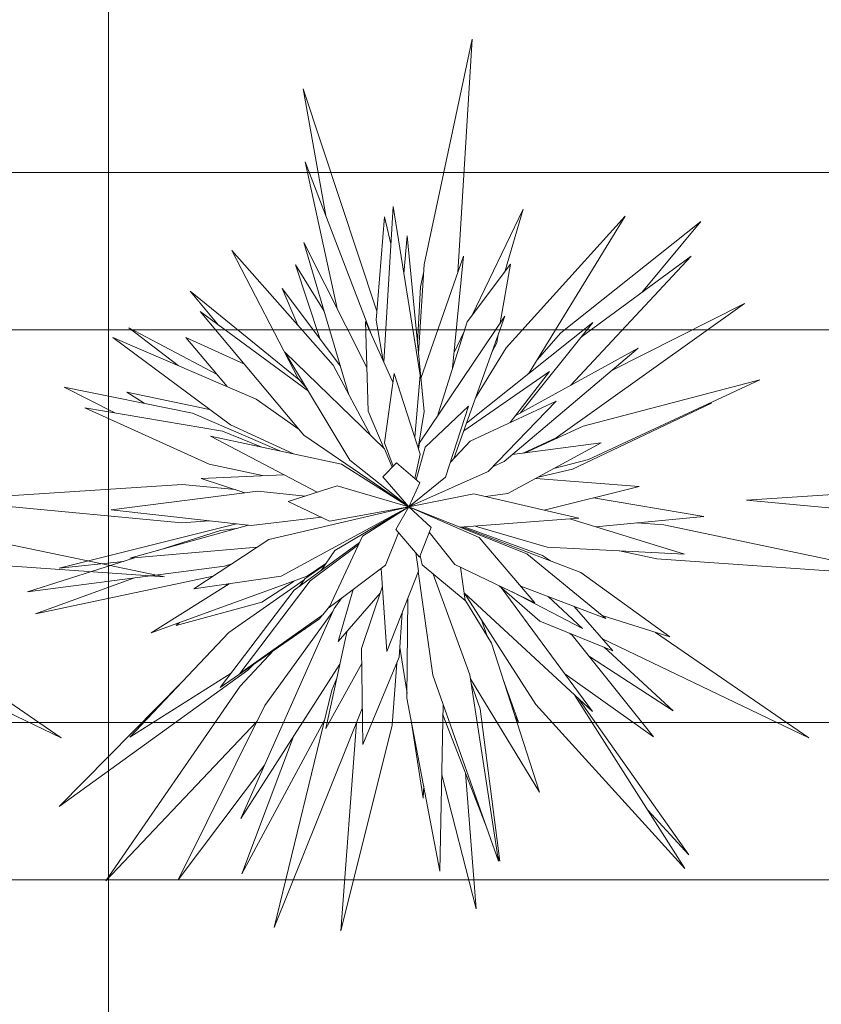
# Model space of a CAD drawing. Header units: millimetres. Extents: x -14761 to 157739, y -22400 to 107990.
# Tile 264 of 296: x 108393 to 108904, y 52234 to 52860. Entities that reach past the tile are written whole.
import ezdxf

# ---------------------------------------------------------------- set-up
doc = ezdxf.new("R2010")
doc.units = ezdxf.units.MM
doc.header["$MEASUREMENT"] = 0
doc.layers.add('Интерьер - Мебель', color=7, linetype='Continuous')
doc.layers.add('Элемент Модели - Оси', color=7, linetype='Continuous')

msp = doc.modelspace()

# ---------------------------------------------------------------- linework, layer by layer
at = {"layer": 'Интерьер - Мебель', "color": 7, "linetype": 'Continuous', "lineweight": 15}
for p, q in [((108650.82, 52704.35), (108681.38, 52847.75)), ((108650.82, 52704.35), (108681.38, 52847.75)), ((108681.38, 52847.75), (108672.24, 52699.17)), ((108681.38, 52847.75), (108672.24, 52699.17)), ((108588.17, 52735.53), (108573.88, 52816.23)), ((108573.88, 52816.23), (108620.68, 52674.57)), ((108588.17, 52735.53), (108573.88, 52816.23)), ((108573.88, 52816.23), (108620.68, 52674.57)), ((108595.48, 52676.32), (108575.08, 52769.6)), ((108575.08, 52769.6), (108617.32, 52659.64)), ((108595.48, 52676.32), (108575.08, 52769.6)), ((108575.08, 52769.6), (108617.32, 52659.64)), ((109407.72, 52762.84), (107907.72, 52762.84)), ((108625.15, 52642.14), (108631.03, 52741.24)), ((108625.15, 52642.14), (108631.03, 52741.24)), ((108631.03, 52741.24), (108648.21, 52633.83)), ((108631.03, 52741.24), (108648.21, 52633.83)), ((108681.32, 52672.19), (108713.76, 52739.56)), ((108681.32, 52672.19), (108713.76, 52739.56)), ((108713.76, 52739.56), (108702.06, 52699.72)), ((108713.76, 52739.56), (108702.06, 52699.72)), ((108620.22, 52668.98), (108625.55, 52734.67)), ((108620.22, 52668.98), (108625.55, 52734.67)), ((108625.55, 52734.67), (108629.62, 52717.53)), ((108625.55, 52734.67), (108629.62, 52717.53)), ((108703.05, 52651.34), (108778.67, 52735.22)), ((108703.05, 52651.34), (108778.67, 52735.22)), ((108778.67, 52735.22), (108717.61, 52635.35)), ((108778.67, 52735.22), (108717.61, 52635.35)), ((108737.8, 52660.96), (108827.01, 52731.73)), ((108737.8, 52660.96), (108827.01, 52731.73)), ((108827.01, 52731.73), (108789.34, 52686.6)), ((108827.01, 52731.73), (108789.34, 52686.6)), ((108637.83, 52698.71), (108639.98, 52722.68)), ((108637.83, 52698.71), (108639.98, 52722.68)), ((108639.98, 52722.68), (108650.85, 52610.75)), ((108639.98, 52722.68), (108650.85, 52610.75)), ((108570.63, 52631.73), (108528.41, 52713.27)), ((108528.41, 52713.27), (108592.85, 52640.38)), ((108570.63, 52631.73), (108528.41, 52713.27)), ((108528.41, 52713.27), (108592.85, 52640.38)), ((108602.96, 52621.48), (108574.26, 52718.43)), ((108574.26, 52718.43), (108614.39, 52638.76)), ((108602.96, 52621.48), (108574.26, 52718.43)), ((108574.26, 52718.43), (108614.39, 52638.76)), ((108648.8, 52631.85), (108675.9, 52709.67)), ((108648.8, 52631.85), (108675.9, 52709.67)), ((108675.9, 52709.67), (108668.86, 52638.57)), ((108675.9, 52709.67), (108668.86, 52638.57)), ((108820.85, 52709.65), (108743.98, 52627.45)), ((108820.85, 52709.65), (108743.98, 52627.45)), ((108750.85, 52658.43), (108820.85, 52709.65)), ((108750.85, 52658.43), (108820.85, 52709.65)), ((108584.39, 52657.19), (108568.87, 52704.13)), ((108568.87, 52704.13), (108587.19, 52674.75)), ((108584.39, 52657.19), (108568.87, 52704.13)), ((108568.87, 52704.13), (108587.19, 52674.75)), ((108647.24, 52647.9), (108650.82, 52704.35)), ((108647.24, 52647.9), (108650.82, 52704.35)), ((108648.46, 52690.11), (108650.54, 52699.97)), ((108648.46, 52690.11), (108650.54, 52699.97)), ((108678.1, 52667.92), (108705.78, 52704.66)), ((108678.1, 52667.92), (108705.78, 52704.66)), ((108705.78, 52704.66), (108699.24, 52667.16)), ((108705.78, 52704.66), (108699.24, 52667.16)), ((108519.87, 52665.83), (108501.87, 52687.38)), ((108501.87, 52687.38), (108571.14, 52631.15)), ((108519.87, 52665.83), (108501.87, 52687.38)), ((108501.87, 52687.38), (108571.14, 52631.15)), ((108570.39, 52665.79), (108560.48, 52689.05)), ((108560.48, 52689.05), (108597.59, 52639.61)), ((108570.39, 52665.79), (108560.48, 52689.05)), ((108560.48, 52689.05), (108597.59, 52639.61)), ((108646.58, 52654.71), (108648.46, 52690.11)), ((108646.58, 52654.71), (108648.46, 52690.11)), ((108854.8, 52679.6), (108734.81, 52594.1)), ((108854.8, 52679.6), (108734.81, 52594.1)), ((108769.94, 52636.7), (108854.8, 52679.6)), ((108769.94, 52636.7), (108854.8, 52679.6)), ((108574.28, 52595.84), (108508.25, 52674.37)), ((108508.25, 52674.37), (108577.12, 52623.79)), ((108574.28, 52595.84), (108508.25, 52674.37)), ((108508.25, 52674.37), (108577.12, 52623.79)), ((108624.78, 52642.97), (108620.22, 52668.98)), ((108624.78, 52642.97), (108620.22, 52668.98)), ((108647.95, 52590.77), (108702.14, 52671.49)), ((108647.95, 52590.77), (108702.14, 52671.49)), ((108702.14, 52671.49), (108669.76, 52580.98)), ((108702.14, 52671.49), (108669.76, 52580.98)), ((109307.72, 52662.84), (108007.72, 52662.84)), ((108494.18, 52640.14), (108462.89, 52664.04)), ((108462.89, 52664.04), (108519.06, 52634.27)), ((108494.18, 52640.14), (108462.89, 52664.04)), ((108462.89, 52664.04), (108519.06, 52634.27)), ((108615.16, 52611.09), (108613.58, 52668.01)), ((108613.58, 52668.01), (108630.85, 52629.41)), ((108615.16, 52611.09), (108613.58, 52668.01)), ((108613.58, 52668.01), (108630.85, 52629.41)), ((108659, 52607.23), (108678.1, 52667.92)), ((108659, 52607.23), (108678.1, 52667.92)), ((108677.78, 52603.38), (108758.09, 52667.52)), ((108677.78, 52603.38), (108758.09, 52667.52)), ((108758.09, 52667.52), (108712.18, 52609.93)), ((108758.09, 52667.52), (108712.18, 52609.93)), ((108527.6, 52602.25), (108452.75, 52657.99)), ((108452.75, 52657.99), (108543.85, 52618.74)), ((108527.6, 52602.25), (108452.75, 52657.99)), ((108452.75, 52657.99), (108543.85, 52618.74)), ((108525.47, 52626.66), (108499.13, 52657.96)), ((108499.13, 52657.96), (108536.42, 52640.86)), ((108525.47, 52626.66), (108499.13, 52657.96)), ((108499.13, 52657.96), (108536.42, 52640.86)), ((108669.83, 52648.34), (108675.91, 52660.96)), ((108669.83, 52648.34), (108675.91, 52660.96)), ((108697.95, 52659.78), (108697.03, 52654.48)), ((108697.95, 52659.78), (108697.03, 52654.48)), ((108722.69, 52643.67), (108737.8, 52660.96)), ((108722.69, 52643.67), (108737.8, 52660.96)), ((108683.56, 52619.54), (108703.05, 52651.34)), ((108683.56, 52619.54), (108703.05, 52651.34)), ((108697.03, 52654.48), (108694.12, 52649.06)), ((108697.03, 52654.48), (108694.12, 52649.06)), ((108787.08, 52651.2), (108701.77, 52579.04)), ((108787.08, 52651.2), (108701.77, 52579.04)), ((108708.74, 52608.03), (108787.08, 52651.2)), ((108708.74, 52608.03), (108787.08, 52651.2)), ((108603.49, 52579.74), (108562.24, 52648.64)), ((108562.24, 52648.64), (108625.49, 52587)), ((108603.49, 52579.74), (108562.24, 52648.64)), ((108562.24, 52648.64), (108625.49, 52587)), ((108592.85, 52640.38), (108616.91, 52595.36)), ((108592.85, 52640.38), (108616.91, 52595.36)), ((108576.27, 52625.21), (108570.63, 52631.73)), ((108576.27, 52625.21), (108570.63, 52631.73)), ((108625.51, 52590.97), (108631.62, 52634.97)), ((108625.51, 52590.97), (108631.62, 52634.97)), ((108631.62, 52634.97), (108648.32, 52583.75)), ((108631.62, 52634.97), (108648.32, 52583.75)), ((108648.21, 52633.83), (108644.84, 52594.45)), ((108648.21, 52633.83), (108644.84, 52594.45)), ((108676.02, 52598.47), (108730.53, 52636.18)), ((108676.02, 52598.47), (108730.53, 52636.18)), ((108730.53, 52636.18), (108705.49, 52603.84)), ((108730.53, 52636.18), (108705.49, 52603.84)), ((108717.61, 52635.35), (108717.1, 52634.78)), ((108717.61, 52635.35), (108717.1, 52634.78)), ((108751.96, 52601.56), (108864.41, 52630.98)), ((108751.96, 52601.56), (108864.41, 52630.98)), ((108864.41, 52630.98), (108755.33, 52580.28)), ((108864.41, 52630.98), (108755.33, 52580.28)), ((108453.89, 52610), (108421.77, 52626.34)), ((108421.77, 52626.34), (108503.35, 52609.78)), ((108453.89, 52610), (108421.77, 52626.34)), ((108421.77, 52626.34), (108503.35, 52609.78)), ((108472.64, 52616.02), (108461.62, 52623.08)), ((108461.62, 52623.08), (108514.29, 52612.16)), ((108472.64, 52616.02), (108461.62, 52623.08)), ((108461.62, 52623.08), (108514.29, 52612.16)), ((108543.85, 52618.74), (108571.32, 52599.36)), ((108543.85, 52618.74), (108571.32, 52599.36)), ((108513.92, 52577.2), (108434.89, 52613.23)), ((108434.89, 52613.23), (108522.38, 52598.35)), ((108513.92, 52577.2), (108434.89, 52613.23)), ((108434.89, 52613.23), (108522.38, 52598.35)), ((108651.41, 52588.12), (108679.13, 52614.19)), ((108651.41, 52588.12), (108679.13, 52614.19)), ((108679.13, 52614.19), (108664.38, 52568.92)), ((108679.13, 52614.19), (108664.38, 52568.92)), ((108680.04, 52592), (108734.79, 52617.47)), ((108680.04, 52592), (108734.79, 52617.47)), ((108734.79, 52617.47), (108691.6, 52572.65)), ((108734.79, 52617.47), (108691.6, 52572.65)), ((108833.64, 52616.04), (108745.2, 52574.03)), ((108833.64, 52616.04), (108745.2, 52574.03)), ((108831.07, 52615.48), (108833.64, 52616.04)), ((108831.07, 52615.48), (108833.64, 52616.04)), ((108503.35, 52609.78), (108558.91, 52585.74)), ((108503.35, 52609.78), (108558.91, 52585.74)), ((108625.34, 52587.15), (108615.16, 52611.09)), ((108625.34, 52587.15), (108615.16, 52611.09)), ((108650.85, 52610.75), (108647.09, 52587.53)), ((108650.85, 52610.75), (108647.09, 52587.53)), ((108567.63, 52583.88), (108527.6, 52602.25)), ((108567.63, 52583.88), (108527.6, 52602.25)), ((108715.02, 52584.46), (108751.96, 52601.56)), ((108715.02, 52584.46), (108751.96, 52601.56)), ((108582.61, 52559.39), (108514.87, 52595.12)), ((108514.87, 52595.12), (108598.16, 52577.38)), ((108582.61, 52559.39), (108514.87, 52595.12)), ((108514.87, 52595.12), (108598.16, 52577.38)), ((108522.38, 52598.35), (108547.42, 52588.19)), ((108522.38, 52598.35), (108547.42, 52588.19)), ((108641.05, 52550.2), (108574.28, 52595.84)), ((108641.05, 52550.2), (108574.28, 52595.84)), ((108734.81, 52594.1), (108713.9, 52584.31)), ((108734.81, 52594.1), (108713.9, 52584.31)), ((108625.49, 52587), (108630.42, 52575.34)), ((108625.49, 52587), (108630.42, 52575.34)), ((108631.17, 52576.12), (108625.51, 52590.97)), ((108631.17, 52576.12), (108625.51, 52590.97)), ((108645.74, 52567.36), (108651.41, 52588.12)), ((108645.74, 52567.36), (108651.41, 52588.12)), ((108647.29, 52586.91), (108647.95, 52590.77)), ((108647.29, 52586.91), (108647.95, 52590.77)), ((108667.53, 52578.59), (108680.04, 52592)), ((108667.53, 52578.59), (108680.04, 52592)), ((108763.39, 52590.9), (108704.14, 52558.52)), ((108763.39, 52590.9), (108704.14, 52558.52)), ((108706.9, 52583.38), (108763.39, 52590.9)), ((108706.9, 52583.38), (108763.39, 52590.9)), ((108648.32, 52583.75), (108644.92, 52568.06)), ((108648.32, 52583.75), (108644.92, 52568.06)), ((108547.92, 52569.98), (108513.92, 52577.2)), ((108547.92, 52569.98), (108513.92, 52577.2)), ((108598.16, 52577.38), (108641.05, 52550.2)), ((108598.16, 52577.38), (108641.05, 52550.2)), ((108641.05, 52550.2), (108603.49, 52579.74)), ((108641.05, 52550.2), (108603.49, 52579.74)), ((108624.41, 52569.13), (108633.13, 52578.15)), ((108624.41, 52569.13), (108633.13, 52578.15)), ((108633.13, 52578.15), (108648, 52565.43)), ((108633.13, 52578.15), (108648, 52565.43)), ((108701.77, 52579.04), (108694.36, 52575.52)), ((108701.77, 52579.04), (108694.36, 52575.52)), ((108755.33, 52580.28), (108733.39, 52574.5)), ((108755.33, 52580.28), (108733.39, 52574.5)), ((108508.93, 52568.19), (108561.37, 52570.6)), ((108508.93, 52568.19), (108561.37, 52570.6)), ((108536.59, 52559.08), (108508.93, 52568.19)), ((108536.59, 52559.08), (108508.93, 52568.19)), ((108641.05, 52550.2), (108624.41, 52569.13)), ((108641.05, 52550.2), (108624.41, 52569.13)), ((108691.6, 52572.65), (108641.05, 52550.2)), ((108691.6, 52572.65), (108641.05, 52550.2)), ((108664.38, 52568.92), (108641.05, 52550.2)), ((108664.38, 52568.92), (108641.05, 52550.2)), ((108721.8, 52568.17), (108787.6, 52563.08)), ((108721.8, 52568.17), (108787.6, 52563.08)), ((108745.2, 52574.03), (108723.39, 52569.04)), ((108745.2, 52574.03), (108723.39, 52569.04)), ((108342.91, 52554.36), (108496.87, 52564.38)), ((108342.91, 52554.36), (108496.87, 52564.38)), ((108496.87, 52564.38), (108530.56, 52561.07)), ((108496.87, 52564.38), (108530.56, 52561.07)), ((108564.35, 52553.55), (108595.44, 52563.49)), ((108564.35, 52553.55), (108595.44, 52563.49)), ((108595.44, 52563.49), (108641.05, 52550.2)), ((108595.44, 52563.49), (108641.05, 52550.2)), ((108648, 52565.43), (108641.05, 52550.2)), ((108648, 52565.43), (108641.05, 52550.2)), ((108787.6, 52563.08), (108727.26, 52547.95)), ((108787.6, 52563.08), (108727.26, 52547.95)), ((108855.95, 52554.36), (109009.92, 52564.38)), ((108855.95, 52554.36), (109009.92, 52564.38)), ((108451.59, 52548.3), (108544.87, 52560.13)), ((108451.59, 52548.3), (108544.87, 52560.13)), ((108544.87, 52560.13), (108575.14, 52557)), ((108544.87, 52560.13), (108575.14, 52557)), ((108641.05, 52550.2), (108682.36, 52558.41)), ((108641.05, 52550.2), (108682.36, 52558.41)), ((108682.36, 52558.41), (108749.19, 52542.85)), ((108682.36, 52558.41), (108749.19, 52542.85)), ((108704.14, 52558.52), (108689.94, 52556.64)), ((108704.14, 52558.52), (108689.94, 52556.64)), ((108758.55, 52555.8), (108828.74, 52544.06)), ((108758.55, 52555.8), (108828.74, 52544.06)), ((108496.48, 52540.05), (108342.91, 52554.36)), ((108496.48, 52540.05), (108342.91, 52554.36)), ((108552.02, 52529.4), (108641.05, 52550.2)), ((108552.02, 52529.4), (108641.05, 52550.2)), ((108641.05, 52550.2), (108559.73, 52505.92)), ((108641.05, 52550.2), (108559.73, 52505.92)), ((108590.64, 52541.1), (108564.35, 52553.55)), ((108590.64, 52541.1), (108564.35, 52553.55)), ((108641.05, 52550.2), (108590.64, 52541.1)), ((108641.05, 52550.2), (108590.64, 52541.1)), ((108593.92, 52522.43), (108641.05, 52550.2)), ((108593.92, 52522.43), (108641.05, 52550.2)), ((108611.61, 52531.44), (108641.05, 52550.2)), ((108611.61, 52531.44), (108641.05, 52550.2)), ((108632.71, 52535.62), (108641.05, 52550.2)), ((108632.71, 52535.62), (108641.05, 52550.2)), ((108641.05, 52550.2), (108716.14, 52520.2)), ((108641.05, 52550.2), (108685.78, 52530.65)), ((108641.05, 52550.2), (108655.19, 52537.07)), ((108641.05, 52550.2), (108716.14, 52520.2)), ((108641.05, 52550.2), (108685.78, 52530.65)), ((108641.05, 52550.2), (108655.19, 52537.07)), ((109009.53, 52540.05), (108855.95, 52554.36)), ((109009.53, 52540.05), (108855.95, 52554.36)), ((108540.66, 52538.3), (108451.59, 52548.3)), ((108540.66, 52538.3), (108451.59, 52548.3)), ((108585.37, 52543.6), (108540.66, 52538.3)), ((108585.37, 52543.6), (108540.66, 52538.3)), ((108828.74, 52544.06), (108760.02, 52537.34)), ((108828.74, 52544.06), (108760.02, 52537.34)), ((108327.3, 52538.68), (108485.5, 52505.55)), ((108327.3, 52538.68), (108485.5, 52505.55)), ((108418.59, 52511.2), (108531.47, 52539.33)), ((108418.59, 52511.2), (108531.47, 52539.33)), ((108463.44, 52517.36), (108538.95, 52538.49)), ((108463.44, 52517.36), (108538.95, 52538.49)), ((108514.08, 52541.28), (108496.48, 52540.05)), ((108514.08, 52541.28), (108496.48, 52540.05)), ((108655.19, 52537.07), (108647.79, 52518.01)), ((108655.19, 52537.07), (108647.79, 52518.01)), ((108749.19, 52542.85), (108673.71, 52537.15)), ((108749.19, 52542.85), (108673.71, 52537.15)), ((108674.92, 52537.24), (108750.48, 52508.34)), ((108674.92, 52537.24), (108750.48, 52508.34)), ((108676.35, 52537.35), (108726.18, 52519.2)), ((108676.35, 52537.35), (108726.18, 52519.2)), ((108729.16, 52524.53), (108683.34, 52537.87)), ((108729.16, 52524.53), (108683.34, 52537.87)), ((108743.53, 52542.42), (108816.54, 52519.94)), ((108743.53, 52542.42), (108816.54, 52519.94)), ((108786.14, 52539.9), (108803.32, 52538.68)), ((108786.14, 52539.9), (108803.32, 52538.68)), ((108803.32, 52538.68), (108961.52, 52505.55)), ((108803.32, 52538.68), (108961.52, 52505.55)), ((108481.31, 52522.37), (108521.16, 52535.04)), ((108481.31, 52522.37), (108521.16, 52535.04)), ((108521.16, 52535.04), (108531.12, 52536.3)), ((108521.16, 52535.04), (108531.12, 52536.3)), ((108590.27, 52486.04), (108611.61, 52531.44)), ((108590.27, 52486.04), (108611.61, 52531.44)), ((108634.42, 52533.62), (108626.15, 52512.93)), ((108634.42, 52533.62), (108626.15, 52512.93)), ((108647.79, 52518.01), (108632.71, 52535.62)), ((108647.79, 52518.01), (108632.71, 52535.62)), ((108670.25, 52513.45), (108653.97, 52533.93)), ((108670.25, 52513.45), (108653.97, 52533.93)), ((108685.78, 52530.65), (108721.3, 52489.09)), ((108685.78, 52530.65), (108721.3, 52489.09)), ((108544.55, 52524.48), (108463.44, 52517.36)), ((108544.55, 52524.48), (108463.44, 52517.36)), ((108504.18, 52497.9), (108552.02, 52529.4)), ((108504.18, 52497.9), (108552.02, 52529.4)), ((108568.07, 52497.08), (108609.7, 52527.38)), ((108568.07, 52497.08), (108609.7, 52527.38)), ((108578.33, 52503.06), (108609.16, 52526.23)), ((108578.33, 52503.06), (108609.16, 52526.23)), ((108816.54, 52519.94), (108729.16, 52524.53)), ((108816.54, 52519.94), (108729.16, 52524.53)), ((108585.17, 52509.53), (108593.92, 52522.43)), ((108585.17, 52509.53), (108593.92, 52522.43)), ((108645.41, 52520.79), (108647.13, 52509.26)), ((108645.41, 52520.79), (108647.13, 52509.26)), ((108649.59, 52513.23), (108648.22, 52519.12)), ((108649.59, 52513.23), (108648.22, 52519.12)), ((108716.14, 52520.2), (108766.4, 52479.02)), ((108716.14, 52520.2), (108766.4, 52479.02)), ((108726.18, 52519.2), (108731.19, 52515.72)), ((108726.18, 52519.2), (108731.19, 52515.72)), ((108798.8, 52517.14), (108775.04, 52522.12)), ((108798.8, 52517.14), (108775.04, 52522.12)), ((108485.5, 52505.55), (108322.78, 52517.14)), ((108485.5, 52505.55), (108322.78, 52517.14)), ((108398.38, 52495.99), (108466.41, 52517.63)), ((108398.38, 52495.99), (108466.41, 52517.63)), ((108523.77, 52512.37), (108398.38, 52495.99)), ((108523.77, 52512.37), (108398.38, 52495.99)), ((108459.39, 52515.39), (108418.59, 52511.2)), ((108459.39, 52515.39), (108418.59, 52511.2)), ((108528.45, 52513.88), (108523.77, 52512.37)), ((108528.45, 52513.88), (108523.77, 52512.37)), ((108574.94, 52504.35), (108587.62, 52513.15)), ((108574.94, 52504.35), (108587.62, 52513.15)), ((108588.24, 52514.05), (108576.43, 52505.97)), ((108588.24, 52514.05), (108576.43, 52505.97)), ((108626.15, 52512.93), (108590.27, 52486.04)), ((108626.15, 52512.93), (108590.27, 52486.04)), ((108676.89, 52490.5), (108649.59, 52513.23)), ((108676.89, 52490.5), (108649.59, 52513.23)), ((108721.3, 52489.09), (108670.25, 52513.45)), ((108721.3, 52489.09), (108670.25, 52513.45)), ((108961.52, 52505.55), (108798.8, 52517.14)), ((108961.52, 52505.55), (108798.8, 52517.14)), ((108516.5, 52506.02), (108403.38, 52482.07)), ((108516.5, 52506.02), (108403.38, 52482.07)), ((108576.43, 52505.97), (108476.96, 52469.85)), ((108576.43, 52505.97), (108476.96, 52469.85)), ((108559.73, 52505.92), (108504.18, 52497.9)), ((108559.73, 52505.92), (108504.18, 52497.9)), ((108627.05, 52458.02), (108623.51, 52510.96)), ((108627.05, 52458.02), (108623.51, 52510.96)), ((108647.13, 52509.26), (108627.05, 52458.02)), ((108647.13, 52509.26), (108627.05, 52458.02)), ((108656.43, 52443.06), (108646.98, 52508.89)), ((108656.43, 52443.06), (108646.98, 52508.89)), ((108656.62, 52507.37), (108679.92, 52443.31)), ((108656.62, 52507.37), (108679.92, 52443.31)), ((108673.89, 52511.71), (108676.89, 52490.5)), ((108673.89, 52511.71), (108676.89, 52490.5)), ((108750.48, 52508.34), (108807.1, 52467.38)), ((108750.48, 52508.34), (108807.1, 52467.38)), ((108403.38, 52482.07), (108465.79, 52504.8)), ((108403.38, 52482.07), (108465.79, 52504.8)), ((108476.96, 52469.85), (108526.76, 52501.16)), ((108476.96, 52469.85), (108526.76, 52501.16)), ((108523.11, 52498.87), (108525.8, 52501.02)), ((108523.11, 52498.87), (108525.8, 52501.02)), ((108526.41, 52470.09), (108574.41, 52503.63)), ((108526.41, 52470.09), (108574.41, 52503.63)), ((108533.5, 52444), (108578.33, 52503.06)), ((108533.5, 52444), (108578.33, 52503.06)), ((108568.02, 52502.92), (108547.4, 52489.56)), ((108568.02, 52502.92), (108547.4, 52489.56)), ((108571.38, 52499.49), (108574.94, 52504.35)), ((108571.38, 52499.49), (108574.94, 52504.35)), ((108611.02, 52459.88), (108624.26, 52499.71)), ((108611.02, 52459.88), (108624.26, 52499.71)), ((108724.33, 52477.41), (108698.55, 52499.94)), ((108724.33, 52477.41), (108698.55, 52499.94)), ((108766.4, 52479.02), (108712.25, 52499.67)), ((108766.4, 52479.02), (108712.25, 52499.67)), ((108521.02, 52435.2), (108568.07, 52497.08)), ((108521.02, 52435.2), (108568.07, 52497.08)), ((108596.01, 52464.35), (108605.68, 52497.59)), ((108596.01, 52464.35), (108605.68, 52497.59)), ((108622.77, 52495.21), (108596.01, 52464.35)), ((108622.77, 52495.21), (108596.01, 52464.35)), ((108757.85, 52419.89), (108676.19, 52495.45)), ((108757.85, 52419.89), (108676.19, 52495.45)), ((108721.98, 52424.36), (108676.36, 52495.3)), ((108721.98, 52424.36), (108676.36, 52495.3)), ((108699.83, 52498.82), (108757.85, 52419.89)), ((108699.83, 52498.82), (108757.85, 52419.89)), ((108751.52, 52472.71), (108706.92, 52495.94)), ((108751.52, 52472.71), (108706.92, 52495.94)), ((108729.77, 52492.99), (108751.52, 52472.71)), ((108729.77, 52492.99), (108751.52, 52472.71)), ((108547.4, 52489.56), (108492.9, 52474.68)), ((108547.4, 52489.56), (108492.9, 52474.68)), ((108590.58, 52486.7), (108586.41, 52481.46)), ((108590.58, 52486.7), (108586.41, 52481.46)), ((108593.55, 52485.52), (108598.41, 52492.14)), ((108593.55, 52485.52), (108598.41, 52492.14)), ((108639.86, 52428.32), (108640.48, 52492.31)), ((108639.86, 52428.32), (108640.48, 52492.31)), ((108676.8, 52491.13), (108693.59, 52463.4)), ((108676.8, 52491.13), (108693.59, 52463.4)), ((108746.3, 52486.69), (108770.89, 52458.47)), ((108746.3, 52486.69), (108770.89, 52458.47)), ((108586.41, 52481.46), (108533.5, 52444)), ((108586.41, 52481.46), (108533.5, 52444)), ((108534.15, 52351.72), (108593.55, 52485.52)), ((108534.15, 52351.72), (108593.55, 52485.52)), ((108549.3, 52423.69), (108592.62, 52483.42)), ((108549.3, 52423.69), (108592.62, 52483.42)), ((108585.93, 52481.12), (108584.13, 52478.86)), ((108585.93, 52481.12), (108584.13, 52478.86)), ((108636.78, 52482.87), (108634.99, 52454.5)), ((108636.78, 52482.87), (108634.99, 52454.5)), ((108749.09, 52485.62), (108746.52, 52486.43)), ((108749.09, 52485.62), (108746.52, 52486.43)), ((108807.1, 52467.38), (108764.1, 52480.9)), ((108807.1, 52467.38), (108764.1, 52480.9)), ((108492.9, 52474.68), (108495.08, 52476.43)), ((108492.9, 52474.68), (108495.08, 52476.43)), ((108584.13, 52478.86), (108521.02, 52435.2)), ((108584.13, 52478.86), (108521.02, 52435.2)), ((108687.09, 52478.61), (108691.16, 52467.41)), ((108687.09, 52478.61), (108691.16, 52467.41)), ((108770.89, 52458.47), (108724.33, 52477.41)), ((108770.89, 52458.47), (108724.33, 52477.41)), ((108321.95, 52470.25), (108419.72, 52403.22)), ((108321.95, 52470.25), (108419.72, 52403.22)), ((108463.57, 52403.61), (108526.41, 52470.09)), ((108463.57, 52403.61), (108526.41, 52470.09)), ((108588.26, 52409.11), (108601.9, 52471.14)), ((108588.26, 52409.11), (108601.9, 52471.14)), ((108743.62, 52469.56), (108745.02, 52468.46)), ((108743.62, 52469.56), (108745.02, 52468.46)), ((108745.02, 52468.46), (108796.73, 52403.85)), ((108745.02, 52468.46), (108796.73, 52403.85)), ((108797.97, 52470.25), (108895.74, 52403.22)), ((108797.97, 52470.25), (108895.74, 52403.22)), ((108419.72, 52403.22), (108288.22, 52466.1)), ((108419.72, 52403.22), (108288.22, 52466.1)), ((108693.59, 52463.4), (108724.13, 52368.53)), ((108693.59, 52463.4), (108724.13, 52368.53)), ((108895.74, 52403.22), (108764.24, 52466.1)), ((108895.74, 52403.22), (108764.24, 52466.1)), ((108533.68, 52436.06), (108554.96, 52458.68)), ((108533.68, 52436.06), (108554.96, 52458.68)), ((108611.71, 52398.94), (108611.02, 52459.88)), ((108611.71, 52398.94), (108611.02, 52459.88)), ((108639.89, 52431.34), (108635.38, 52460.76)), ((108639.89, 52431.34), (108635.38, 52460.76)), ((108765.34, 52460.72), (108809.29, 52420.37)), ((108765.34, 52460.72), (108809.29, 52420.37)), ((108597.23, 52449.9), (108534.15, 52351.72)), ((108597.23, 52449.9), (108534.15, 52351.72)), ((108542.09, 52449.78), (108538.61, 52446.24)), ((108542.09, 52449.78), (108538.61, 52446.24)), ((108611.13, 52450.51), (108588.26, 52409.11)), ((108611.13, 52450.51), (108588.26, 52409.11)), ((108634.99, 52454.5), (108611.71, 52398.94)), ((108634.99, 52454.5), (108611.71, 52398.94)), ((108633.4, 52450.72), (108630.37, 52411.25)), ((108633.4, 52450.72), (108630.37, 52411.25)), ((108809.29, 52420.37), (108755.96, 52454.8)), ((108809.29, 52420.37), (108755.96, 52454.8)), ((108538.61, 52446.24), (108418.42, 52359.47)), ((108538.61, 52446.24), (108418.42, 52359.47)), ((108527.94, 52444.3), (108463.57, 52403.61)), ((108527.94, 52444.3), (108463.57, 52403.61)), ((108698.23, 52324.63), (108656.43, 52443.06)), ((108698.23, 52324.63), (108656.43, 52443.06)), ((108679.92, 52443.31), (108698.23, 52324.63)), ((108679.92, 52443.31), (108698.23, 52324.63)), ((108796.73, 52403.85), (108740.29, 52443.77)), ((108796.73, 52403.85), (108740.29, 52443.77)), ((108418.42, 52359.47), (108496.86, 52438.83)), ((108418.42, 52359.47), (108496.86, 52438.83)), ((108592.11, 52433.5), (108595.28, 52441.04)), ((108592.11, 52433.5), (108595.28, 52441.04)), ((108724.13, 52368.53), (108680.33, 52440.62)), ((108724.13, 52368.53), (108680.33, 52440.62)), ((108680.87, 52437.18), (108686.39, 52421.49)), ((108680.87, 52437.18), (108686.39, 52421.49)), ((108701.03, 52440.3), (108710.89, 52413.18)), ((108701.03, 52440.3), (108710.89, 52413.18)), ((108448.27, 52312.18), (108533.68, 52436.06)), ((108448.27, 52312.18), (108533.68, 52436.06)), ((108555.35, 52282.4), (108592.11, 52433.5)), ((108555.35, 52282.4), (108592.11, 52433.5)), ((108660.86, 52318.36), (108639.86, 52428.32)), ((108660.86, 52318.36), (108639.86, 52428.32)), ((108662.93, 52424.65), (108660.86, 52318.36)), ((108662.93, 52424.65), (108660.86, 52318.36)), ((108816.71, 52320.05), (108721.98, 52424.36)), ((108816.71, 52320.05), (108721.98, 52424.36)), ((108746.76, 52430.15), (108816.71, 52320.05)), ((108746.76, 52430.15), (108816.71, 52320.05)), ((108749.36, 52427.75), (108819.19, 52328.58)), ((108749.36, 52427.75), (108819.19, 52328.58)), ((108494.14, 52312.81), (108549.3, 52423.69)), ((108494.14, 52312.81), (108549.3, 52423.69)), ((108611.45, 52421.88), (108555.35, 52282.4)), ((108611.45, 52421.88), (108555.35, 52282.4)), ((108663.05, 52416.76), (108662.8, 52418.26)), ((108663.05, 52416.76), (108662.8, 52418.26)), ((108686.39, 52421.49), (108699.02, 52324.56)), ((108686.39, 52421.49), (108699.02, 52324.56)), ((108007.72, 52412.84), (109307.72, 52412.84)), ((108544.23, 52413.5), (108448.27, 52312.18)), ((108544.23, 52413.5), (108448.27, 52312.18)), ((108587.45, 52414.33), (108534.72, 52316.48)), ((108587.45, 52414.33), (108534.72, 52316.48)), ((108597.8, 52280.22), (108607.75, 52412.68)), ((108597.8, 52280.22), (108607.75, 52412.68)), ((108650.08, 52364.82), (108642.34, 52415.37)), ((108650.08, 52364.82), (108642.34, 52415.37)), ((108690.99, 52345.14), (108663.05, 52416.76)), ((108690.99, 52345.14), (108663.05, 52416.76)), ((108710.89, 52413.18), (108708.72, 52416.4)), ((108710.89, 52413.18), (108708.72, 52416.4)), ((108630.37, 52411.25), (108597.8, 52280.22)), ((108630.37, 52411.25), (108597.8, 52280.22)), ((108534.72, 52316.48), (108567.68, 52403.92)), ((108534.72, 52316.48), (108567.68, 52403.92)), ((108549.29, 52385.82), (108494.14, 52312.81)), ((108549.29, 52385.82), (108494.14, 52312.81)), ((108677.05, 52380.87), (108684.01, 52294.22)), ((108677.05, 52380.87), (108684.01, 52294.22)), ((108684.01, 52294.22), (108662.05, 52379.6)), ((108684.01, 52294.22), (108662.05, 52379.6)), ((108650.51, 52372.55), (108650.08, 52364.82)), ((108650.51, 52372.55), (108650.08, 52364.82)), ((108819.19, 52328.58), (108793.23, 52357.01)), ((108819.19, 52328.58), (108793.23, 52357.01)), ((108699.02, 52324.56), (108697.73, 52327.86)), ((108699.02, 52324.56), (108697.73, 52327.86)), ((107907.72, 52312.84), (109407.72, 52312.84))]:
    msp.add_line(p, q, dxfattribs=at)
at = {"layer": 'Элемент Модели - Оси', "color": 7, "linetype": 'Continuous', "lineweight": 15}
msp.add_line((108450, 92200), (108450, -1975), dxfattribs=at)

doc.saveas('drawing.dxf')
